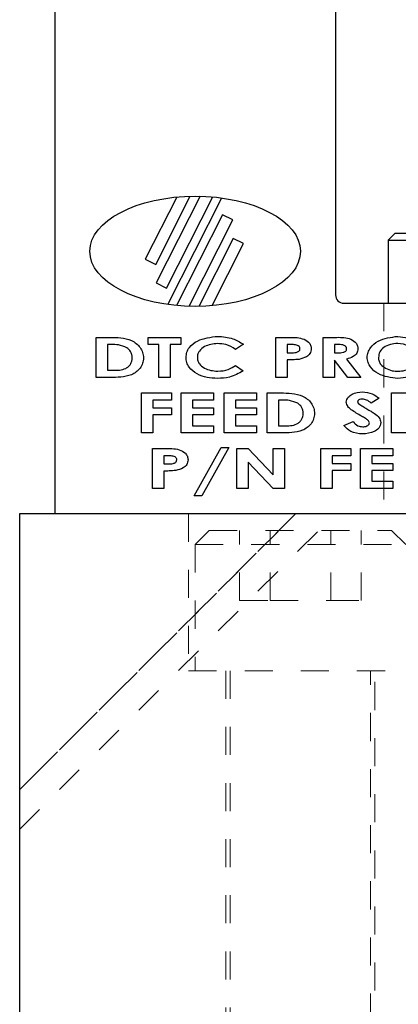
# Model space of a CAD drawing. Header units: inches. Extents: x 220 to 877, y 4 to 174.
# Tile 297 of 656: x 405.93 to 407.28, y 134.21 to 137.72. Entities that reach past the tile are written whole.
import ezdxf

# ---------------------------------------------------------------- set-up
doc = ezdxf.new("R2010")
doc.units = ezdxf.units.IN
doc.header["$LTSCALE"] = 0.5
doc.header["$MEASUREMENT"] = 0
doc.linetypes.add('HIDDEN', pattern=[0.225, 0.15, -0.075])
doc.layers.add('DSS-M-S', color=53, linetype='Continuous')
doc.layers.add('SVD-M-S', color=8, linetype='Continuous')

msp = doc.modelspace()

# ---------------------------------------------------------------- linework, layer by layer
at = {"layer": 'DSS-M-S', "linetype": 'Continuous', "lineweight": 25}
for p, q in [((405.93364, 133.46072), (405.93364, 135.96072)), ((405.93364, 135.96072), (439.43364, 135.96072))]:
    msp.add_line(p, q, dxfattribs=at)
at = {"layer": 'DSS-M-S', "linetype": 'HIDDEN', "lineweight": 18}
for p, q in [((405.93364, 134.83572), (407.05864, 135.96072)), ((406.91722, 135.96072), (405.93364, 134.97714)), ((405.93364, 134.97714), (406.91722, 135.96072)), ((406.53514, 135.96072), (406.53514, 135.40072)), ((406.53514, 135.40072), (407.33214, 135.40072)), ((406.66814, 135.40072), (406.66814, 133.46072)), ((407.19914, 133.46072), (407.19914, 135.40072))]:
    msp.add_line(p, q, dxfattribs=at)
at = {"layer": 'SVD-M-S', "linetype": 'Continuous', "lineweight": 25}
for p, q in [((406.05864, 138.26072), (406.05864, 135.96072)), ((407.05864, 138.26072), (407.05864, 136.74072)), ((406.49295, 137.08901), (406.38085, 136.86719)), ((406.41802, 136.84841), (406.54103, 137.09182)), ((406.57596, 137.09183), (406.4198, 136.7828)), ((406.45696, 136.76402), (406.62133, 137.08928)), ((406.46132, 136.70613), (406.65314, 137.08571)), ((406.65548, 137.02607), (406.49199, 136.70253)), ((406.53722, 136.69973), (406.69265, 137.00729)), ((406.69265, 137.00729), (406.65548, 137.02607)), ((407.27114, 136.96072), (407.24614, 136.93572)), ((407.27114, 136.96072), (407.59614, 136.96072)), ((406.69427, 136.94178), (406.57185, 136.69953)), ((406.73144, 136.923), (406.69427, 136.94178)), ((407.24614, 136.93572), (407.24614, 136.71072)), ((407.24614, 136.93572), (407.62114, 136.93572)), ((406.61977, 136.70203), (406.73144, 136.923)), ((406.38085, 136.86719), (406.41802, 136.84841)), ((406.4198, 136.7828), (406.45696, 136.76402)), ((407.08864, 136.71072), (407.62114, 136.71072)), ((406.2064, 136.58888), (406.25424, 136.58888)), ((406.2064, 136.44632), (406.2064, 136.58888)), ((406.391, 136.58888), (406.50797, 136.58888)), ((406.391, 136.5633), (406.391, 136.58888)), ((406.50797, 136.58888), (406.50797, 136.5633)), ((406.8461, 136.58888), (406.88896, 136.58888)), ((406.8461, 136.44632), (406.8461, 136.58888)), ((407.01424, 136.58888), (407.05648, 136.58888)), ((407.01424, 136.44632), (407.01424, 136.58888)), ((406.26038, 136.5633), (406.24661, 136.5633)), ((406.24661, 136.5633), (406.24661, 136.47191)), ((406.42938, 136.5633), (406.391, 136.5633)), ((406.42938, 136.44632), (406.42938, 136.5633)), ((406.46959, 136.5633), (406.46959, 136.44632)), ((406.50797, 136.5633), (406.46959, 136.5633)), ((406.73095, 136.56415), (406.70282, 136.54622)), ((406.89747, 136.5633), (406.8863, 136.5633)), ((406.8863, 136.5633), (406.8863, 136.53405)), ((407.0649, 136.5633), (407.05445, 136.5633)), ((407.05445, 136.5633), (407.05445, 136.53405)), ((406.8863, 136.53405), (406.8989, 136.53405)), ((406.8863, 136.50846), (406.8863, 136.44632)), ((407.05445, 136.53405), (407.06639, 136.53405)), ((407.05445, 136.50792), (407.05445, 136.44632)), ((407.10309, 136.44632), (407.05445, 136.50792)), ((407.09723, 136.51138), (407.14858, 136.44632)), ((406.24661, 136.47191), (406.26546, 136.47191)), ((406.70282, 136.48899), (406.73009, 136.46988)), ((406.25495, 136.44632), (406.2064, 136.44632)), ((406.46959, 136.44632), (406.42938, 136.44632)), ((406.8863, 136.44632), (406.8461, 136.44632)), ((407.05445, 136.44632), (407.01424, 136.44632)), ((407.14858, 136.44632), (407.10309, 136.44632)), ((406.36785, 136.39088), (406.47386, 136.39088)), ((406.36785, 136.24832), (406.36785, 136.39088)), ((406.40806, 136.3653), (406.40806, 136.33788)), ((406.47386, 136.3653), (406.40806, 136.3653)), ((406.47386, 136.39088), (406.47386, 136.3653)), ((406.50858, 136.39088), (406.62373, 136.39088)), ((406.50858, 136.24832), (406.50858, 136.39088)), ((406.54879, 136.3653), (406.54879, 136.33788)), ((406.62373, 136.3653), (406.54879, 136.3653)), ((406.62373, 136.39088), (406.62373, 136.3653)), ((406.66211, 136.39088), (406.77725, 136.39088)), ((406.66211, 136.24832), (406.66211, 136.39088)), ((406.70232, 136.3653), (406.70232, 136.33788)), ((406.77725, 136.3653), (406.70232, 136.3653)), ((406.77725, 136.39088), (406.77725, 136.3653)), ((406.81563, 136.39088), (406.86347, 136.39088)), ((406.81563, 136.24832), (406.81563, 136.39088)), ((406.85584, 136.3653), (406.85584, 136.27391)), ((406.86961, 136.3653), (406.85584, 136.3653)), ((407.21407, 136.37184), (407.1854, 136.35433)), ((407.25794, 136.39088), (407.37308, 136.39088)), ((407.25794, 136.24832), (407.25794, 136.39088)), ((406.40806, 136.33788), (406.47386, 136.33788)), ((406.47386, 136.33788), (406.47386, 136.31229)), ((406.54879, 136.33788), (406.62373, 136.33788)), ((406.62373, 136.33788), (406.62373, 136.31229)), ((406.70232, 136.33788), (406.77725, 136.33788)), ((406.77725, 136.33788), (406.77725, 136.31229)), ((406.40806, 136.31229), (406.40806, 136.24832)), ((406.47386, 136.31229), (406.40806, 136.31229)), ((406.54879, 136.31229), (406.54879, 136.27391)), ((406.62373, 136.31229), (406.54879, 136.31229)), ((406.70232, 136.31229), (406.70232, 136.27391)), ((406.77725, 136.31229), (406.70232, 136.31229)), ((406.54879, 136.27391), (406.62373, 136.27391)), ((406.62373, 136.27391), (406.62373, 136.24832)), ((406.70232, 136.27391), (406.77725, 136.27391)), ((406.77725, 136.27391), (406.77725, 136.24832)), ((406.85584, 136.27391), (406.87469, 136.27391)), ((407.08796, 136.27502), (407.12106, 136.28853)), ((406.40806, 136.24832), (406.36785, 136.24832)), ((406.62373, 136.24832), (406.50858, 136.24832)), ((406.77725, 136.24832), (406.66211, 136.24832)), ((406.86418, 136.24832), (406.81563, 136.24832)), ((407.37308, 136.24832), (407.25794, 136.24832)), ((406.40714, 136.19288), (406.45001, 136.19288)), ((406.40714, 136.05032), (406.40714, 136.19288)), ((406.55462, 136.02474), (406.65117, 136.19654)), ((406.67856, 136.19654), (406.58197, 136.02474)), ((406.65117, 136.19654), (406.67856, 136.19654)), ((406.70689, 136.19288), (406.74738, 136.19288)), ((406.70689, 136.05032), (406.70689, 136.19288)), ((406.74738, 136.19288), (406.83665, 136.09907)), ((406.83665, 136.19288), (406.87686, 136.19288)), ((406.83665, 136.09907), (406.83665, 136.19288)), ((406.87686, 136.19288), (406.87686, 136.05032)), ((407.00663, 136.19288), (407.11263, 136.19288)), ((407.00663, 136.05032), (407.00663, 136.19288)), ((407.11263, 136.19288), (407.11263, 136.1673)), ((407.14736, 136.19288), (407.2625, 136.19288)), ((407.14736, 136.05032), (407.14736, 136.19288)), ((407.2625, 136.19288), (407.2625, 136.1673)), ((406.45852, 136.1673), (406.44735, 136.1673)), ((406.44735, 136.1673), (406.44735, 136.13805)), ((407.04684, 136.1673), (407.04684, 136.13988)), ((407.11263, 136.1673), (407.04684, 136.1673)), ((407.18757, 136.1673), (407.18757, 136.13988)), ((407.2625, 136.1673), (407.18757, 136.1673)), ((406.44735, 136.13805), (406.45995, 136.13805)), ((406.7471, 136.14385), (406.7471, 136.05032)), ((406.83608, 136.05032), (406.7471, 136.14385)), ((407.04684, 136.13988), (407.11263, 136.13988)), ((407.11263, 136.13988), (407.11263, 136.11429)), ((407.18757, 136.13988), (407.2625, 136.13988)), ((407.2625, 136.13988), (407.2625, 136.11429)), ((406.44735, 136.11246), (406.44735, 136.05032)), ((407.04684, 136.11429), (407.04684, 136.05032)), ((407.11263, 136.11429), (407.04684, 136.11429)), ((407.18757, 136.11429), (407.18757, 136.07591)), ((407.2625, 136.11429), (407.18757, 136.11429)), ((406.44735, 136.05032), (406.40714, 136.05032)), ((406.7471, 136.05032), (406.70689, 136.05032)), ((406.87686, 136.05032), (406.83608, 136.05032)), ((407.04684, 136.05032), (407.00663, 136.05032)), ((407.2625, 136.05032), (407.14736, 136.05032)), ((407.18757, 136.07591), (407.2625, 136.07591)), ((407.2625, 136.07591), (407.2625, 136.05032)), ((406.58197, 136.02474), (406.55462, 136.02474))]:
    msp.add_line(p, q, dxfattribs=at)
at = {"layer": 'SVD-M-S', "linetype": 'HIDDEN', "lineweight": 18}
for p, q in [((407.23064, 136.71072), (407.23064, 135.96072)), ((406.60864, 135.90072), (406.55864, 135.85072)), ((406.60864, 135.90072), (407.25864, 135.90072)), ((406.71714, 135.65072), (406.71714, 135.90072)), ((406.82539, 135.65072), (406.82539, 135.90072)), ((407.0419, 135.65072), (407.0419, 135.90072)), ((407.15015, 135.65072), (407.15015, 135.90072)), ((407.30864, 135.85072), (407.25864, 135.90072)), ((406.55864, 135.85072), (407.30864, 135.85072)), ((406.55864, 135.85072), (406.55864, 135.40072)), ((406.71714, 135.65072), (406.82539, 135.65072)), ((406.82539, 135.65072), (407.0419, 135.65072)), ((407.0419, 135.65072), (407.15015, 135.65072)), ((406.68364, 135.40072), (406.68364, 134.15033)), ((407.18364, 134.15033), (407.18364, 135.40072))]:
    msp.add_line(p, q, dxfattribs=at)
at = {"layer": 'SVD-M-S', "linetype": 'Continuous', "lineweight": 25}
msp.add_arc((407.08864, 136.74072), 0.03, 180, 270, dxfattribs=at)
msp.add_ellipse((406.55864, 136.89572), major_axis=(-0.37509, 0), ratio=0.5233913, dxfattribs=at)
for points, knots in [([(406.25424, 136.58888), (406.26744, 136.58867), (406.29378, 136.58825), (406.33325, 136.58046), (406.36025, 136.55916), (406.37299, 136.5355), (406.37403, 136.52224), (406.37455, 136.5156)], [0, 0, 0, 0, 0.2510712, 0.5010953, 0.7497905, 0.8748524, 1, 1, 1, 1]), ([(406.52625, 136.51783), (406.52679, 136.52407), (406.52788, 136.53656), (406.54043, 136.55861), (406.5762, 136.58574), (406.61382, 136.58982), (406.63888, 136.59254)], [0, 0, 0, 0, 0.1254541, 0.2508965, 0.5008506, 1, 1, 1, 1]), ([(406.63888, 136.59254), (406.65739, 136.59124), (406.69044, 136.58892), (406.71857, 136.57172), (406.73095, 136.56415)], [0, 0, 0, 0, 0.5601366, 1, 1, 1, 1]), ([(406.88896, 136.58888), (406.90639, 136.58917), (406.93247, 136.5896), (406.96057, 136.57585), (406.97091, 136.56138), (406.97177, 136.55272), (406.97221, 136.54839)], [0, 0, 0, 0, 0.5013998, 0.7501277, 0.8750506, 1, 1, 1, 1]), ([(407.05648, 136.58888), (407.07378, 136.58928), (407.09966, 136.58988), (407.12707, 136.57556), (407.13723, 136.56124), (407.13809, 136.55267), (407.13853, 136.54839)], [0, 0, 0, 0, 0.501344, 0.7500123, 0.8750258, 1, 1, 1, 1]), ([(407.17142, 136.51766), (407.17201, 136.52375), (407.17317, 136.53595), (407.18551, 136.55738), (407.21917, 136.58535), (407.25605, 136.58966), (407.2806, 136.59254)], [0, 0, 0, 0, 0.1254719, 0.2510604, 0.5013216, 1, 1, 1, 1]), ([(407.2806, 136.59254), (407.30502, 136.58949), (407.34171, 136.5849), (407.37531, 136.55699), (407.38734, 136.53543), (407.38839, 136.52326), (407.38892, 136.51717)], [0, 0, 0, 0, 0.49833, 0.7488542, 0.8744429, 1, 1, 1, 1]), ([(406.31535, 136.55187), (406.30549, 136.55591), (406.28782, 136.56315), (406.26879, 136.56325), (406.26038, 136.5633)], [0, 0, 0, 0, 0.5582217, 1, 1, 1, 1]), ([(406.33434, 136.51606), (406.33408, 136.52001), (406.33356, 136.5279), (406.32811, 136.54131), (406.32019, 136.54787), (406.31535, 136.55187)], [0, 0, 0, 0, 0.2806657, 0.5610468, 1, 1, 1, 1]), ([(406.63822, 136.56695), (406.62207, 136.56515), (406.5978, 136.56244), (406.57544, 136.54417), (406.56748, 136.52995), (406.5668, 136.52191), (406.56646, 136.51789)], [0, 0, 0, 0, 0.4984567, 0.7488249, 0.874414, 1, 1, 1, 1]), ([(406.70282, 136.54622), (406.69162, 136.55291), (406.6716, 136.56487), (406.64843, 136.56631), (406.63822, 136.56695)], [0, 0, 0, 0, 0.5594427, 1, 1, 1, 1]), ([(406.92266, 136.56047), (406.91802, 136.5615), (406.90971, 136.56333), (406.90122, 136.56331), (406.89747, 136.5633)], [0, 0, 0, 0, 0.5591613, 1, 1, 1, 1]), ([(406.8989, 136.53405), (406.90563, 136.53389), (406.9157, 136.53366), (406.92695, 136.53803), (406.93142, 136.54337), (406.9318, 136.54673), (406.932, 136.54842)], [0, 0, 0, 0, 0.5015552, 0.7504077, 0.875292, 1, 1, 1, 1]), ([(406.932, 136.54842), (406.93186, 136.54994), (406.93158, 136.553), (406.92837, 136.55767), (406.92482, 136.55941), (406.92266, 136.56047)], [0, 0, 0, 0, 0.2801867, 0.5602506, 1, 1, 1, 1]), ([(406.97221, 136.54839), (406.97126, 136.54252), (406.96938, 136.53075), (406.95231, 136.51672), (406.93783, 136.51295), (406.92897, 136.51064)], [0, 0, 0, 0, 0.2784886, 0.5586208, 1, 1, 1, 1]), ([(407.09832, 136.54873), (407.0981, 136.55043), (407.09768, 136.55382), (407.09314, 136.55915), (407.08189, 136.56374), (407.07171, 136.56347), (407.0649, 136.5633)], [0, 0, 0, 0, 0.124679, 0.2495787, 0.498312, 1, 1, 1, 1]), ([(407.06639, 136.53405), (407.073, 136.53413), (407.08127, 136.53422), (407.0908, 136.53689), (407.09509, 136.5395), (407.09793, 136.54378), (407.09819, 136.54708), (407.09832, 136.54873)], [0, 0, 0, 0, 0.5006718, 0.6259353, 0.7507587, 0.8751763, 1, 1, 1, 1]), ([(407.13853, 136.54839), (407.13767, 136.54272), (407.13594, 136.53135), (407.11967, 136.5176), (407.10575, 136.51374), (407.09723, 136.51138)], [0, 0, 0, 0, 0.27862973, 0.55837523, 1, 1, 1, 1]), ([(407.28003, 136.56695), (407.27123, 136.56639), (407.25366, 136.56527), (407.23137, 136.55456), (407.21458, 136.53812), (407.21261, 136.52424), (407.21163, 136.51732)], [0, 0, 0, 0, 0.2809168, 0.5611764, 0.780958, 1, 1, 1, 1]), ([(407.34871, 136.51752), (407.34796, 136.52337), (407.34647, 136.53509), (407.33465, 136.54878), (407.3137, 136.56333), (407.2939, 136.56546), (407.28003, 136.56695)], [0, 0, 0, 0, 0.1865156, 0.3734401, 0.5610237, 1, 1, 1, 1]), ([(406.37455, 136.5156), (406.37398, 136.50909), (406.37283, 136.49607), (406.35996, 136.47299), (406.33272, 136.45291), (406.29381, 136.44637), (406.26793, 136.44634), (406.25495, 136.44632)], [0, 0, 0, 0, 0.1251144, 0.2502576, 0.4988503, 0.7487578, 1, 1, 1, 1]), ([(406.26546, 136.47191), (406.28152, 136.47175), (406.30161, 136.47155), (406.32126, 136.4846), (406.32895, 136.49348), (406.33366, 136.50439), (406.33411, 136.51217), (406.33434, 136.51606)], [0, 0, 0, 0, 0.4987652, 0.6241034, 0.7494202, 0.8746316, 1, 1, 1, 1]), ([(406.63831, 136.44267), (406.6258, 136.44323), (406.60079, 136.44436), (406.56505, 136.4569), (406.53972, 136.47656), (406.52773, 136.49905), (406.52674, 136.51157), (406.52625, 136.51783)], [0, 0, 0, 0, 0.2506654, 0.5008209, 0.7498901, 0.8749179, 1, 1, 1, 1]), ([(406.56646, 136.51789), (406.56678, 136.51381), (406.56742, 136.50566), (406.57499, 136.49096), (406.59777, 136.47226), (406.62248, 136.46986), (406.63894, 136.46826)], [0, 0, 0, 0, 0.125595, 0.2511663, 0.5010405, 1, 1, 1, 1]), ([(406.92897, 136.51064), (406.92103, 136.50985), (406.90684, 136.50845), (406.89258, 136.50846), (406.8863, 136.50846)], [0, 0, 0, 0, 0.5598133, 1, 1, 1, 1]), ([(407.28089, 136.44267), (407.25622, 136.4454), (407.21914, 136.44951), (407.18545, 136.47774), (407.17313, 136.4993), (407.17199, 136.51154), (407.17142, 136.51766)], [0, 0, 0, 0, 0.4983465, 0.7489138, 0.874499, 1, 1, 1, 1]), ([(407.21163, 136.51732), (407.21202, 136.51284), (407.21279, 136.5039), (407.22097, 136.48959), (407.2306, 136.48315), (407.23648, 136.47922)], [0, 0, 0, 0, 0.2802206, 0.5603429, 1, 1, 1, 1]), ([(407.28074, 136.46826), (407.28946, 136.46883), (407.30688, 136.46998), (407.32874, 136.48094), (407.34556, 136.49696), (407.34766, 136.51067), (407.34871, 136.51752)], [0, 0, 0, 0, 0.2808654, 0.5612045, 0.7811215, 1, 1, 1, 1]), ([(407.38892, 136.51717), (407.38839, 136.51112), (407.38733, 136.49901), (407.37536, 136.47754), (407.34179, 136.44986), (407.30522, 136.44554), (407.28089, 136.44267)], [0, 0, 0, 0, 0.1255423, 0.2511111, 0.5015907, 1, 1, 1, 1]), ([(406.73009, 136.46988), (406.71409, 136.46078), (406.68548, 136.44451), (406.65274, 136.44323), (406.63831, 136.44267)], [0, 0, 0, 0, 0.5593647, 1, 1, 1, 1]), ([(406.63894, 136.46826), (406.65183, 136.46928), (406.67488, 136.47112), (406.69427, 136.48352), (406.70282, 136.48899)], [0, 0, 0, 0, 0.5591352, 1, 1, 1, 1]), ([(407.23648, 136.47922), (407.24437, 136.47562), (407.25848, 136.46918), (407.27394, 136.46854), (407.28074, 136.46826)], [0, 0, 0, 0, 0.5594139, 1, 1, 1, 1]), ([(406.86347, 136.39088), (406.87667, 136.39067), (406.90301, 136.39025), (406.94248, 136.38246), (406.96948, 136.36116), (406.98222, 136.3375), (406.98326, 136.32424), (406.98378, 136.3176)], [0, 0, 0, 0, 0.2510712, 0.5010953, 0.7497905, 0.8748524, 1, 1, 1, 1]), ([(406.92458, 136.35387), (406.91472, 136.35791), (406.89705, 136.36515), (406.87802, 136.36525), (406.86961, 136.3653)], [0, 0, 0, 0, 0.55822171, 1, 1, 1, 1]), ([(407.0971, 136.35838), (407.09742, 136.36149), (407.09808, 136.3677), (407.10503, 136.37826), (407.12289, 136.39139), (407.14163, 136.39328), (407.1541, 136.39454)], [0, 0, 0, 0, 0.1253152, 0.2507438, 0.5011338, 1, 1, 1, 1]), ([(407.15461, 136.36895), (407.15101, 136.36869), (407.1456, 136.36829), (407.14024, 136.36498), (407.13774, 136.3623), (407.13745, 136.36051), (407.13731, 136.35961)], [0, 0, 0, 0, 0.4992034, 0.7495785, 0.8751414, 1, 1, 1, 1]), ([(407.1541, 136.39454), (407.16645, 136.39322), (407.18854, 136.39087), (407.20625, 136.37766), (407.21407, 136.37184)], [0, 0, 0, 0, 0.5588163, 1, 1, 1, 1]), ([(407.1854, 136.35433), (407.18039, 136.35874), (407.17146, 136.3666), (407.15976, 136.36823), (407.15461, 136.36895)], [0, 0, 0, 0, 0.5606658, 1, 1, 1, 1]), ([(406.94357, 136.31806), (406.94331, 136.32201), (406.94279, 136.3299), (406.93734, 136.34331), (406.92942, 136.34987), (406.92458, 136.35387)], [0, 0, 0, 0, 0.2806657, 0.5610468, 1, 1, 1, 1]), ([(407.15099, 136.30835), (407.13869, 136.31535), (407.12158, 136.3251), (407.10124, 136.34182), (407.09847, 136.35289), (407.0971, 136.35838)], [0, 0, 0, 0, 0.5622461, 0.7824807, 1, 1, 1, 1]), ([(407.13731, 136.35961), (407.13759, 136.35813), (407.13808, 136.35548), (407.14, 136.35361), (407.14085, 136.35279)], [0, 0, 0, 0, 0.5579075, 1, 1, 1, 1]), ([(407.14085, 136.35279), (407.14615, 136.34915), (407.15561, 136.34267), (407.16555, 136.33692), (407.16992, 136.3344)], [0, 0, 0, 0, 0.5598023, 1, 1, 1, 1]), ([(407.16992, 136.3344), (407.17512, 136.33143), (407.1844, 136.32613), (407.19344, 136.32045), (407.19742, 136.31795)], [0, 0, 0, 0, 0.56004442, 1, 1, 1, 1]), ([(406.98378, 136.3176), (406.98321, 136.31109), (406.98206, 136.29807), (406.96919, 136.27499), (406.94195, 136.25491), (406.90304, 136.24837), (406.87716, 136.24834), (406.86418, 136.24832)], [0, 0, 0, 0, 0.1251144, 0.2502576, 0.4988503, 0.7487578, 1, 1, 1, 1]), ([(406.87469, 136.27391), (406.89075, 136.27375), (406.91084, 136.27355), (406.93049, 136.2866), (406.93818, 136.29548), (406.94289, 136.30639), (406.94335, 136.31417), (406.94357, 136.31806)], [0, 0, 0, 0, 0.4987652, 0.6241034, 0.7494202, 0.8746316, 1, 1, 1, 1]), ([(407.17934, 136.28376), (407.17801, 136.28715), (407.17531, 136.294), (407.16375, 136.30072), (407.15583, 136.30546), (407.15099, 136.30835)], [0, 0, 0, 0, 0.2748357, 0.5566703, 1, 1, 1, 1]), ([(407.19742, 136.31795), (407.20365, 136.31329), (407.21233, 136.30679), (407.21881, 136.29434), (407.21931, 136.28828), (407.21955, 136.28525)], [0, 0, 0, 0, 0.55936724, 0.7797214, 1, 1, 1, 1]), ([(407.15533, 136.24467), (407.14053, 136.24578), (407.1141, 136.24777), (407.09595, 136.2667), (407.08796, 136.27502)], [0, 0, 0, 0, 0.5600489, 1, 1, 1, 1]), ([(407.12106, 136.28853), (407.12637, 136.2829), (407.13586, 136.27284), (407.14944, 136.27105), (407.15541, 136.27026)], [0, 0, 0, 0, 0.5602388, 1, 1, 1, 1]), ([(407.21955, 136.28525), (407.21924, 136.28173), (407.2186, 136.27469), (407.21124, 136.26241), (407.19078, 136.24752), (407.16951, 136.24581), (407.15533, 136.24467)], [0, 0, 0, 0, 0.1254114, 0.2508017, 0.5008164, 1, 1, 1, 1]), ([(407.15541, 136.27026), (407.16045, 136.27069), (407.16801, 136.27134), (407.17549, 136.27609), (407.17881, 136.28001), (407.17917, 136.28251), (407.17934, 136.28376)], [0, 0, 0, 0, 0.49954819, 0.75002449, 0.87524018, 1, 1, 1, 1]), ([(406.45001, 136.19288), (406.46744, 136.19317), (406.49352, 136.1936), (406.52162, 136.17985), (406.53195, 136.16538), (406.53282, 136.15672), (406.53326, 136.15239)], [0, 0, 0, 0, 0.5013998, 0.7501277, 0.8750506, 1, 1, 1, 1]), ([(406.48371, 136.16447), (406.47906, 136.1655), (406.47076, 136.16733), (406.46227, 136.16731), (406.45852, 136.1673)], [0, 0, 0, 0, 0.5591613, 1, 1, 1, 1]), ([(406.45995, 136.13805), (406.46668, 136.13789), (406.47675, 136.13766), (406.488, 136.14203), (406.49246, 136.14737), (406.49285, 136.15073), (406.49305, 136.15242)], [0, 0, 0, 0, 0.5015552, 0.7504077, 0.875292, 1, 1, 1, 1]), ([(406.49305, 136.15242), (406.49291, 136.15394), (406.49263, 136.157), (406.48942, 136.16167), (406.48587, 136.16341), (406.48371, 136.16447)], [0, 0, 0, 0, 0.2801867, 0.5602506, 1, 1, 1, 1]), ([(406.53326, 136.15239), (406.53231, 136.14652), (406.53042, 136.13475), (406.51336, 136.12072), (406.49888, 136.11695), (406.49002, 136.11464)], [0, 0, 0, 0, 0.2784886, 0.5586208, 1, 1, 1, 1]), ([(406.49002, 136.11464), (406.48208, 136.11385), (406.46789, 136.11245), (406.45363, 136.11246), (406.44735, 136.11246)], [0, 0, 0, 0, 0.5598133, 1, 1, 1, 1])]:
    msp.add_open_spline(points, degree=3, knots=knots, dxfattribs=at)

doc.saveas('drawing.dxf')
